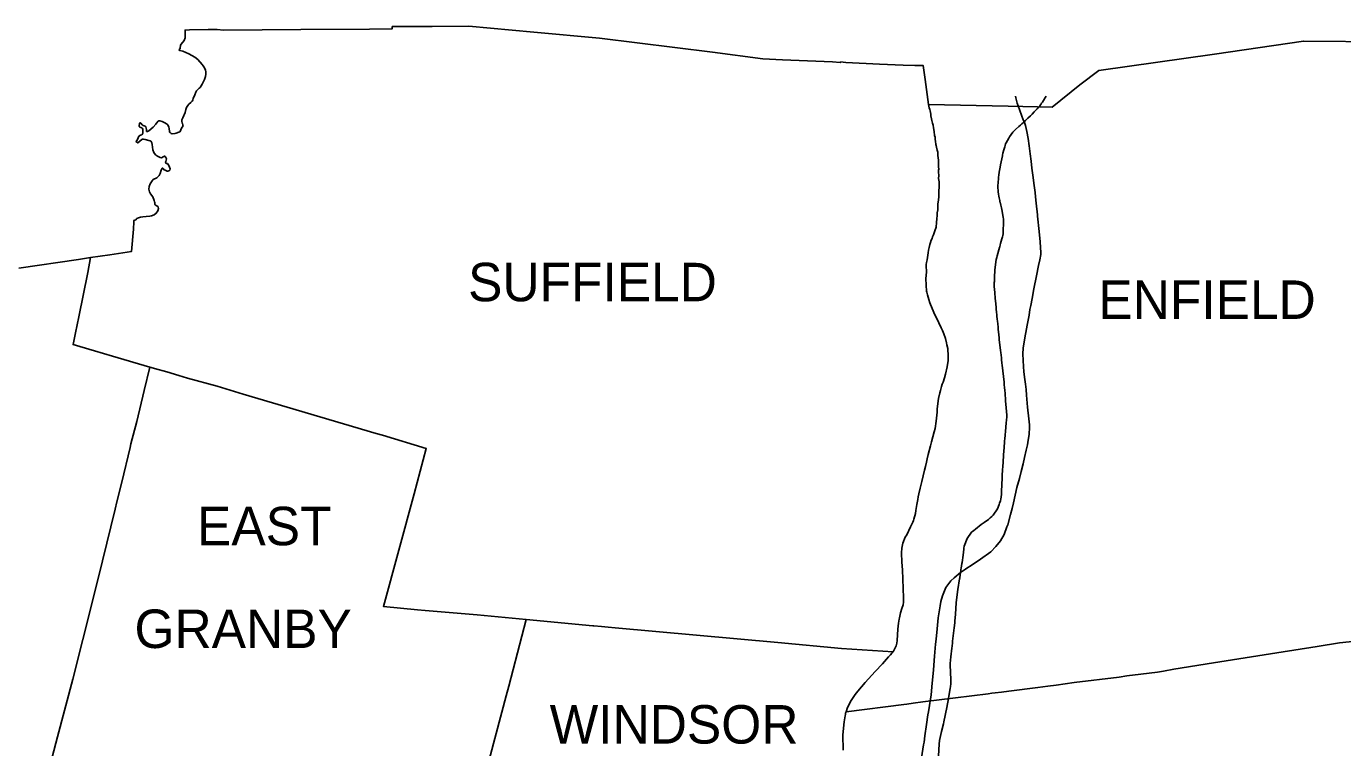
# Model space of a CAD drawing. Extents: x 0 to 2603, y -226 to 830.
# Drawn here: x 185.31 to 231.48, y 677.73 to 703.05 of the extents above; entities that cross this region are included whole.
import ezdxf

# ---------------------------------------------------------------- set-up
doc = ezdxf.new("R2010")
doc.units = 0
for name, color, linetype in [('CT_TSH_Map_Districts', 7, 'Continuous'), ('CT_TSH_Map_Interstate_Roads', 7, 'Continuous'), ('CT_TSH_Map_Town_Limits', 7, 'Continuous'), ('CT_TSH_Map_Town_Text', 7, 'Continuous'), ('CT_TSH_Map_US_and_State_Routes', 7, 'Continuous')]:
    doc.layers.add(name, color=color, linetype=linetype)

msp = doc.modelspace()

# ---------------------------------------------------------------- linework, layer by layer
at = {"layer": 'CT_TSH_Map_Districts'}
for points in [[(216.957, 700.307), (216.97, 700.247), (216.981, 700.183), (216.994, 700.133), (217.016, 700.078), (217.025, 700.019), (217.034, 699.968), (217.038, 699.91), (217.053, 699.797), (217.068, 699.738), (217.092, 699.643), (217.113, 699.572), (217.133, 699.48), (217.15, 699.356), (217.162, 699.213), (217.185, 699.158), (217.192, 699.078), (217.203, 699.013), (217.215, 698.902), (217.226, 698.861), (217.237, 698.811), (217.254, 698.701), (217.274, 698.629), (217.285, 698.52), (217.292, 698.421), (217.3, 698.366), (217.304, 698.268), (217.308, 698.174), (217.307, 698.116), (217.31, 698.033), (217.309, 697.996), (217.303, 697.924), (217.311, 697.817), (217.309, 697.704), (217.322, 697.594), (217.332, 697.482), (217.329, 697.37), (217.319, 697.305), (217.315, 697.154), (217.312, 697.069), (217.305, 696.948), (217.285, 696.814), (217.282, 696.727), (217.274, 696.602), (217.254, 696.497), (217.253, 696.443), (217.239, 696.255), (217.235, 696.198), (217.228, 696.11), (217.223, 696.048), (217.217, 695.998), (217.172, 695.864), (217.163, 695.837), (217.124, 695.731), (217.096, 695.658), (217.078, 695.606), (217.051, 695.54), (217.02, 695.457), (217.002, 695.392), (216.978, 695.29), (216.954, 695.188), (216.939, 695.096), (216.93, 695.019), (216.916, 694.93), (216.904, 694.849), (216.885, 694.764), (216.876, 694.688), (216.875, 694.574), (216.887, 694.496), (216.882, 694.436), (216.881, 694.42)], [(216.881, 694.42), (216.859, 694.202), (216.866, 693.969), (216.888, 693.752), (216.895, 693.713), (216.922, 693.623), (216.962, 693.463), (217.002, 693.34), (217.137, 693), (217.173, 692.921), (217.233, 692.818), (217.31, 692.646), (217.394, 692.471), (217.442, 692.375), (217.486, 692.26), (217.543, 692.09), (217.581, 691.941), (217.591, 691.867), (217.627, 691.736), (217.647, 691.471), (217.648, 691.325), (217.608, 691.103), (217.552, 690.841), (217.516, 690.711), (217.462, 690.554), (217.436, 690.489), (217.409, 690.412), (217.397, 690.363), (217.369, 690.269), (217.353, 690.189), (217.307, 689.986), (217.259, 689.627), (217.251, 689.503), (217.22, 689.194), (217.181, 688.932), (217.156, 688.82), (217.06, 688.47), (217.027, 688.326), (216.941, 688.024), (216.909, 687.875), (216.878, 687.75), (216.848, 687.602), (216.807, 687.469), (216.718, 687.07), (216.663, 686.841), (216.612, 686.646), (216.594, 686.539), (216.573, 686.447), (216.541, 686.265), (216.513, 686.051), (216.495, 685.957), (216.439, 685.756), (216.422, 685.711), (216.399, 685.644), (216.319, 685.482), (216.193, 685.208), (216.14, 685.118), (216.058, 684.908), (216.023, 684.731), (216.008, 684.566), (216.02, 684.24), (216.036, 683.971), (216.078, 682.995), (216.081, 682.837), (216.069, 682.752), (216.02, 682.615), (215.972, 682.468), (215.93, 682.289), (215.928, 682.248), (215.897, 682.101), (215.874, 681.888), (215.855, 681.491), (215.843, 681.396), (215.821, 681.312), (215.795, 681.263), (215.746, 681.168), (215.709, 681.102)], [(202.846, 682.232), (202.23, 679.895), (202.138, 679.551), (201.594, 677.485), (201.253, 676.198)], [(202.846, 682.232), (205.184, 682.012), (205.212, 682.011), (205.484, 681.989), (205.713, 681.966), (205.963, 681.944), (211.663, 681.425), (213.903, 681.22), (215.709, 681.102)]]:
    msp.add_lwpolyline(points, dxfattribs=at)
at = {"layer": 'CT_TSH_Map_Interstate_Roads'}
for points in [[(219.999, 700.596), (220.011, 700.538)], [(220.011, 700.538), (220.06, 700.353)], [(220.06, 700.353), (220.093, 700.254)], [(220.093, 700.254), (220.275, 699.762)], [(220.275, 699.762), (220.282, 699.744), (220.308, 699.702)], [(220.308, 699.702), (220.353, 699.567), (220.404, 699.358)], [(220.404, 699.358), (220.449, 699.114), (220.48, 698.852)], [(220.48, 698.852), (220.518, 698.568), (220.553, 698.315), (220.58, 698.072)], [(220.58, 698.072), (220.621, 697.742), (220.648, 697.54), (220.691, 697.21)], [(220.691, 697.21), (220.704, 697.067)], [(220.704, 697.067), (220.728, 696.842), (220.771, 696.429)], [(220.771, 696.429), (220.774, 696.383), (220.833, 695.849), (220.87, 695.48), (220.892, 695.094), (220.888, 695.041)], [(220.858, 694.853), (220.816, 694.652), (220.739, 694.296)], [(220.888, 695.041), (220.858, 694.853)], [(220.739, 694.296), (220.65, 693.831)], [(220.65, 693.831), (220.585, 693.496), (220.541, 693.254)], [(220.541, 693.254), (220.512, 693.11), (220.479, 692.913)], [(220.41, 692.564), (220.37, 692.302)], [(220.479, 692.913), (220.41, 692.564)], [(220.37, 692.302), (220.348, 692.18), (220.278, 691.754)], [(220.278, 691.754), (220.264, 691.55), (220.267, 691.321), (220.28, 691.113), (220.291, 690.917), (220.334, 690.656), (220.354, 690.489), (220.376, 690.302), (220.391, 690.104), (220.429, 689.682), (220.476, 689.269)], [(220.476, 689.269), (220.492, 689.057), (220.495, 688.978), (220.479, 688.727), (220.45, 688.522), (220.427, 688.357), (220.382, 688.168)], [(220.322, 687.921), (220.269, 687.699), (220.205, 687.431), (220.139, 687.181), (220.053, 686.86), (219.991, 686.6), (219.929, 686.326)], [(220.382, 688.168), (220.322, 687.921)], [(219.883, 686.126), (219.828, 685.912), (219.73, 685.552), (219.705, 685.48), (219.602, 685.211), (219.479, 684.998), (219.318, 684.798)], [(219.929, 686.326), (219.883, 686.126)], [(219.318, 684.798), (219.136, 684.609), (218.773, 684.352)], [(218.773, 684.352), (218.489, 684.152), (218.265, 684.008)], [(218.074, 683.877), (217.847, 683.696)], [(218.249, 683.998), (218.074, 683.877)], [(218.265, 684.008), (218.249, 683.998)], [(217.847, 683.696), (217.731, 683.587), (217.559, 683.354), (217.443, 683.068), (217.385, 682.867), (217.356, 682.711), (217.29, 682.289), (217.252, 681.9), (217.22, 681.54)], [(217.22, 681.54), (217.203, 681.365), (217.168, 680.948), (217.126, 680.467)], [(217.126, 680.467), (217.071, 679.874)], [(217.041, 679.58), (217.025, 679.45), (216.985, 679.209), (216.951, 678.988), (216.934, 678.892)], [(217.071, 679.874), (217.041, 679.58)], [(216.934, 678.892), (216.882, 678.552)], [(216.882, 678.552), (216.827, 678.154)], [(216.827, 678.154), (216.796, 677.925), (216.78, 677.838), (216.708, 677.374)]]:
    msp.add_lwpolyline(points, dxfattribs=at)
at = {"layer": 'CT_TSH_Map_Town_Limits'}
for points in [[(189.31, 699.659), (189.327, 699.651), (189.378, 699.584), (189.41, 699.56), (189.476, 699.545), (189.506, 699.521), (189.523, 699.425), (189.528, 699.368), (189.532, 699.358), (189.565, 699.353), (189.614, 699.38), (189.76, 699.512), (189.856, 699.613), (189.879, 699.653), (189.936, 699.716), (189.963, 699.725), (189.991, 699.726), (190.081, 699.703), (190.152, 699.67), (190.246, 699.609), (190.285, 699.563), (190.313, 699.509), (190.324, 699.461), (190.328, 699.36), (190.337, 699.334), (190.352, 699.316), (190.392, 699.284), (190.427, 699.272), (190.526, 699.28), (190.564, 699.291), (190.663, 699.327), (190.694, 699.349), (190.718, 699.38), (190.744, 699.446), (190.781, 699.502), (190.807, 699.55), (190.804, 699.585), (190.792, 699.631), (190.779, 699.647), (190.761, 699.721), (190.768, 699.769), (190.796, 699.836), (190.887, 700.021), (190.91, 700.13), (190.928, 700.198), (190.972, 700.268), (191.015, 700.317), (191.077, 700.368), (191.108, 700.401), (191.132, 700.417), (191.149, 700.453), (191.153, 700.464), (191.168, 700.513), (191.225, 700.639), (191.251, 700.74), (191.276, 700.788), (191.37, 700.876), (191.403, 700.905), (191.481, 701.013), (191.559, 701.177), (191.598, 701.281), (191.611, 701.364), (191.613, 701.453), (191.599, 701.507), (191.561, 701.591), (191.515, 701.657), (191.476, 701.708), (191.322, 701.878), (191.217, 701.963), (191.015, 702.076), (190.799, 702.174), (190.691, 702.199), (190.673, 702.209), (190.673, 702.228), (190.692, 702.249), (190.712, 702.281), (190.723, 702.382), (190.742, 702.425), (190.845, 702.552), (190.881, 702.639), (190.888, 702.686), (190.879, 702.913), (191.032, 702.921), (191.686, 702.935), (192.004, 702.933)], [(192.004, 702.933), (192.228, 702.909), (194.937, 702.929), (197.345, 702.95), (198.146, 702.959), (198.145, 703.037), (199.546, 703.035), (200.832, 703.046), (203.11, 702.837), (205.412, 702.629), (209.379, 702.135), (211.146, 701.907), (211.833, 701.873), (213.589, 701.796), (213.858, 701.778), (213.868, 701.778), (213.868, 701.796), (213.872, 701.795), (214.059, 701.781), (215.238, 701.715), (216.066, 701.68), (216.47, 701.672), (216.766, 701.668), (216.836, 701.175), (216.957, 700.307)], [(216.957, 700.307), (219.751, 700.248), (221.29, 700.214), (222.262, 700.994), (222.922, 701.493), (226.979, 702.07), (230.107, 702.52), (230.118, 702.52), (233.045, 702.499), (234.019, 702.492)], [(216.957, 700.307), (216.97, 700.247), (216.981, 700.183), (216.994, 700.133), (217.016, 700.078), (217.025, 700.019), (217.034, 699.968), (217.038, 699.91), (217.053, 699.797), (217.068, 699.738), (217.092, 699.643), (217.113, 699.572), (217.133, 699.48), (217.15, 699.356), (217.162, 699.213), (217.185, 699.158), (217.192, 699.078), (217.203, 699.013), (217.215, 698.902), (217.226, 698.861), (217.237, 698.811), (217.254, 698.701), (217.274, 698.629), (217.285, 698.52), (217.292, 698.421), (217.3, 698.366), (217.304, 698.268), (217.308, 698.174), (217.307, 698.116), (217.31, 698.033), (217.309, 697.996), (217.303, 697.924), (217.311, 697.817), (217.309, 697.704), (217.322, 697.594), (217.332, 697.482), (217.329, 697.37), (217.319, 697.305), (217.315, 697.154), (217.312, 697.069), (217.305, 696.948), (217.285, 696.814), (217.282, 696.727), (217.274, 696.602), (217.254, 696.497), (217.253, 696.443), (217.239, 696.255), (217.235, 696.198), (217.228, 696.11), (217.223, 696.048), (217.217, 695.998), (217.172, 695.864), (217.163, 695.837), (217.124, 695.731), (217.096, 695.658), (217.078, 695.606), (217.051, 695.54), (217.02, 695.457), (217.002, 695.392), (216.978, 695.29), (216.954, 695.188), (216.939, 695.096), (216.93, 695.019), (216.916, 694.93), (216.904, 694.849), (216.885, 694.764), (216.876, 694.688), (216.875, 694.574), (216.887, 694.496), (216.882, 694.436), (216.881, 694.42)], [(187.566, 694.934), (188.236, 695.031), (189, 695.144), (189.066, 695.923), (189.081, 696.184), (189.088, 696.234), (189.114, 696.239), (189.151, 696.259), (189.191, 696.298), (189.243, 696.328), (189.313, 696.35), (189.397, 696.364), (189.51, 696.369), (189.642, 696.385), (189.702, 696.401), (189.798, 696.433), (189.867, 696.485), (189.922, 696.573), (189.944, 696.652), (189.94, 696.696), (189.923, 696.72), (189.864, 696.754), (189.826, 696.787), (189.816, 696.809), (189.815, 696.861), (189.811, 696.89), (189.799, 696.939), (189.745, 697.064), (189.666, 697.168), (189.627, 697.242), (189.618, 697.284), (189.614, 697.335), (189.625, 697.42), (189.656, 697.521), (189.72, 697.62), (189.762, 697.666), (189.893, 697.733), (189.973, 697.81), (190.011, 697.883), (190.041, 698.004), (190.05, 698.024), (190.081, 698.068), (190.095, 698.065), (190.119, 698.042), (190.138, 698.014), (190.187, 697.998), (190.246, 697.967), (190.273, 697.963), (190.336, 697.984), (190.349, 698.003), (190.352, 698.05), (190.309, 698.16), (190.283, 698.203), (190.259, 698.23), (190.222, 698.238), (190.208, 698.242), (190.197, 698.272), (190.206, 698.298), (190.221, 698.347), (190.225, 698.394), (190.205, 698.443), (190.182, 698.474), (190.155, 698.492), (190.113, 698.463), (190.056, 698.435), (190.008, 698.439), (189.913, 698.485), (189.843, 698.533), (189.779, 698.623), (189.753, 698.708), (189.728, 698.896), (189.71, 698.963), (189.698, 698.976), (189.688, 699.006), (189.661, 699.028), (189.607, 699.044), (189.484, 699.075), (189.422, 699.085), (189.378, 699.081), (189.362, 699.072), (189.218, 698.954), (189.157, 699.005), (189.165, 699.009), (189.193, 699.043), (189.206, 699.074), (189.239, 699.135), (189.261, 699.187), (189.318, 699.224), (189.366, 699.24), (189.377, 699.255), (189.393, 699.298), (189.4, 699.346), (189.401, 699.424), (189.388, 699.462), (189.365, 699.482), (189.298, 699.503), (189.271, 699.525), (189.267, 699.557), (189.282, 699.65), (189.298, 699.656), (189.31, 699.659)], [(185.047, 694.555), (187.145, 694.865), (187.566, 694.934)], [(187.566, 694.934), (187.465, 694.402), (187.151, 692.851), (187.032, 692.29), (186.95, 691.88), (187.186, 691.813), (187.701, 691.66), (188.334, 691.476), (189.648, 691.09)], [(216.881, 694.42), (216.859, 694.202), (216.866, 693.969), (216.888, 693.752), (216.895, 693.713), (216.922, 693.623), (216.962, 693.463), (217.002, 693.34), (217.137, 693), (217.173, 692.921), (217.233, 692.818), (217.31, 692.646), (217.394, 692.471), (217.442, 692.375), (217.486, 692.26), (217.543, 692.09), (217.581, 691.941), (217.591, 691.867), (217.627, 691.736), (217.647, 691.471), (217.648, 691.325), (217.608, 691.103), (217.552, 690.841), (217.516, 690.711), (217.462, 690.554), (217.436, 690.489), (217.409, 690.412), (217.397, 690.363), (217.369, 690.269), (217.353, 690.189), (217.307, 689.986), (217.259, 689.627), (217.251, 689.503), (217.22, 689.194), (217.181, 688.932), (217.156, 688.82), (217.06, 688.47), (217.027, 688.326), (216.941, 688.024), (216.909, 687.875), (216.878, 687.75), (216.848, 687.602), (216.807, 687.469), (216.718, 687.07), (216.663, 686.841), (216.612, 686.646), (216.594, 686.539), (216.573, 686.447), (216.541, 686.265), (216.513, 686.051), (216.495, 685.957), (216.439, 685.756), (216.422, 685.711), (216.399, 685.644), (216.319, 685.482), (216.193, 685.208), (216.14, 685.118), (216.058, 684.908), (216.023, 684.731), (216.008, 684.566), (216.02, 684.24), (216.036, 683.971), (216.078, 682.995), (216.081, 682.837), (216.069, 682.752), (216.02, 682.615), (215.972, 682.468), (215.93, 682.289), (215.928, 682.248), (215.897, 682.101), (215.874, 681.888), (215.855, 681.491), (215.843, 681.396), (215.821, 681.312), (215.795, 681.263), (215.746, 681.168), (215.709, 681.102)], [(189.648, 691.09), (189.449, 690.267), (189.186, 689.181), (188.982, 688.394), (188.956, 688.263), (188.664, 687.046), (188.49, 686.362), (188.433, 686.107), (187.978, 684.293), (187.827, 683.666), (187.295, 681.525), (186.94, 680.138), (186.403, 678.111), (185.648, 675.21)], [(189.648, 691.09), (189.69, 691.073), (189.809, 691.035), (190.238, 690.918), (190.659, 690.794), (190.959, 690.701), (192.005, 690.422), (192.916, 690.144), (194.465, 689.688), (197.58, 688.761), (197.809, 688.695), (199.34, 688.231), (198.909, 686.636), (197.838, 682.694), (199.036, 682.575), (199.298, 682.551), (201.119, 682.39), (202.846, 682.232)], [(202.846, 682.232), (202.23, 679.895), (202.138, 679.551), (201.594, 677.485), (201.253, 676.198)], [(202.846, 682.232), (205.184, 682.012), (205.212, 682.011), (205.484, 681.989), (205.713, 681.966), (205.963, 681.944), (211.663, 681.425), (213.903, 681.22), (215.709, 681.102)], [(214.063, 678.995), (216.09, 679.253), (216.197, 679.263), (216.414, 679.297), (216.759, 679.338), (219.046, 679.627), (219.168, 679.647), (219.286, 679.659), (219.508, 679.686), (219.771, 679.723), (220.79, 679.849), (221.143, 679.897), (221.432, 679.931), (222.059, 680.016), (223.642, 680.211), (223.903, 680.251), (224.399, 680.316), (224.989, 680.387), (225.194, 680.417), (225.561, 680.484), (226.953, 680.706), (229.164, 681.057), (230.582, 681.282), (231.371, 681.411), (233.07, 681.587)], [(215.709, 681.102), (215.701, 681.089), (215.665, 681.053), (215.623, 680.998), (215.553, 680.924), (215.339, 680.679), (215.079, 680.402), (214.735, 680.022), (214.477, 679.72), (214.382, 679.598), (214.237, 679.394), (214.113, 679.146), (214.063, 678.995)], [(214.063, 678.995), (214.047, 678.942), (214.041, 678.9), (214.026, 678.848), (213.994, 678.646), (213.95, 678.189), (213.956, 677.643)]]:
    msp.add_lwpolyline(points, dxfattribs=at)
at = {"layer": 'CT_TSH_Map_US_and_State_Routes'}
for points in [[(220.894, 700.3), (220.921, 700.344), (220.921, 700.344), (220.949, 700.388)], [(220.949, 700.388), (220.987, 700.448)], [(220.987, 700.448), (221.024, 700.505), (221.034, 700.523), (221.078, 700.6)], [(220.437, 699.825), (220.524, 699.91), (220.583, 699.967)], [(220.583, 699.967), (220.663, 700.045), (220.711, 700.097), (220.761, 700.151)], [(220.761, 700.151), (220.823, 700.219), (220.854, 700.254), (220.885, 700.288)], [(220.885, 700.288), (220.894, 700.3)], [(219.656, 698.918), (219.675, 698.963), (219.765, 699.124), (219.788, 699.167), (219.91, 699.331), (219.958, 699.375), (220.009, 699.422)], [(220.009, 699.422), (220.124, 699.529), (220.182, 699.583)], [(220.182, 699.583), (220.231, 699.629), (220.28, 699.675)], [(220.28, 699.675), (220.286, 699.681), (220.299, 699.693)], [(220.299, 699.693), (220.302, 699.696), (220.308, 699.702)], [(220.308, 699.702), (220.351, 699.743), (220.437, 699.825)], [(219.48, 698.182), (219.544, 698.498), (219.55, 698.526), (219.55, 698.526), (219.564, 698.595)], [(219.564, 698.595), (219.591, 698.716), (219.625, 698.818), (219.638, 698.86), (219.656, 698.918)], [(219.444, 697.983), (219.466, 698.103), (219.48, 698.182)], [(219.395, 697.57), (219.405, 697.707), (219.411, 697.749), (219.421, 697.822)], [(219.421, 697.822), (219.436, 697.929), (219.444, 697.983)], [(219.387, 697.367), (219.385, 697.437), (219.388, 697.478), (219.388, 697.48), (219.392, 697.533)], [(219.396, 697.229), (219.391, 697.298), (219.387, 697.367)], [(219.392, 697.533), (219.395, 697.57)], [(219.419, 697.089), (219.405, 697.159), (219.403, 697.17), (219.396, 697.229)], [(219.45, 696.934), (219.431, 697.027), (219.419, 697.089)], [(219.463, 696.872), (219.459, 696.893), (219.45, 696.934)], [(219.507, 696.673), (219.485, 696.773), (219.463, 696.872)], [(219.577, 696.348), (219.519, 696.614), (219.507, 696.673)], [(219.587, 696.15), (219.585, 696.241), (219.582, 696.283), (219.577, 696.348)], [(219.555, 695.702), (219.567, 695.768), (219.572, 695.818), (219.573, 695.834), (219.575, 695.923)], [(219.575, 695.923), (219.584, 696.094), (219.587, 696.15)], [(219.366, 694.997), (219.441, 695.28), (219.449, 695.309), (219.47, 695.378)], [(219.47, 695.378), (219.483, 695.42)], [(219.483, 695.42), (219.505, 695.505), (219.505, 695.505), (219.528, 695.59)], [(219.528, 695.59), (219.544, 695.657), (219.555, 695.702)], [(219.284, 694.489), (219.297, 694.694), (219.331, 694.862), (219.349, 694.93), (219.366, 694.997)], [(219.273, 694.316), (219.279, 694.42), (219.284, 694.489)], [(219.276, 693.708), (219.256, 693.916), (219.256, 693.923), (219.256, 693.945), (219.257, 693.975)], [(219.257, 693.975), (219.261, 694.058)], [(219.261, 694.058), (219.262, 694.087), (219.264, 694.145)], [(219.264, 694.145), (219.27, 694.259), (219.273, 694.316)], [(219.288, 693.56), (219.282, 693.634), (219.276, 693.708)], [(219.312, 693.32), (219.295, 693.491), (219.288, 693.56)], [(219.321, 693.22), (219.316, 693.27), (219.312, 693.32)], [(219.342, 692.995), (219.328, 693.145), (219.321, 693.22)], [(219.346, 692.95), (219.342, 692.995)], [(219.366, 692.755), (219.353, 692.885), (219.35, 692.917), (219.35, 692.917), (219.346, 692.95)], [(219.38, 692.596), (219.37, 692.71), (219.366, 692.755)], [(219.399, 692.412), (219.39, 692.504), (219.38, 692.596)], [(219.43, 692.118), (219.408, 692.328), (219.399, 692.412)], [(219.477, 691.673), (219.436, 692.059), (219.43, 692.118)], [(219.507, 691.418), (219.486, 691.6), (219.477, 691.673)], [(219.529, 691.229), (219.514, 691.355), (219.507, 691.418)], [(219.606, 690.555), (219.537, 691.162), (219.529, 691.229)], [(219.621, 690.359), (219.612, 690.477), (219.606, 690.555)], [(219.638, 690.158), (219.628, 690.279), (219.621, 690.359)], [(219.651, 689.97), (219.641, 690.111), (219.638, 690.158)], [(219.698, 689.314), (219.7, 689.399), (219.666, 689.782), (219.657, 689.897), (219.651, 689.97)], [(219.677, 689.101), (219.693, 689.261), (219.698, 689.314)], [(219.624, 688.572), (219.665, 688.971), (219.669, 689.02), (219.677, 689.101)], [(219.601, 688.233), (219.619, 688.504), (219.624, 688.572)], [(219.556, 687.572), (219.596, 688.17), (219.601, 688.233)], [(219.535, 687.26), (219.551, 687.503), (219.556, 687.572)], [(219.514, 686.782), (219.519, 686.91), (219.522, 686.973)], [(219.522, 686.973), (219.532, 687.188), (219.535, 687.26)], [(219.448, 686.316), (219.477, 686.399), (219.488, 686.469), (219.497, 686.528), (219.507, 686.626)], [(219.507, 686.626), (219.51, 686.711), (219.511, 686.728), (219.511, 686.728), (219.512, 686.745)], [(219.512, 686.745), (219.514, 686.782)], [(219.169, 685.847), (219.218, 685.89), (219.374, 686.12), (219.429, 686.265), (219.448, 686.316)], [(218.599, 685.405), (218.799, 685.562), (218.905, 685.636), (219.052, 685.739), (219.113, 685.795), (219.169, 685.847)], [(218.2, 684.807), (218.307, 685.075), (218.465, 685.3), (218.538, 685.358), (218.599, 685.405)], [(218.128, 684.237), (218.163, 684.492), (218.187, 684.704), (218.191, 684.736), (218.2, 684.807)], [(218.098, 684.035), (218.122, 684.196), (218.128, 684.237)], [(218.05, 683.709), (218.074, 683.877)], [(218.074, 683.877), (218.081, 683.918)], [(218.081, 683.918), (218.091, 683.988), (218.098, 684.035)], [(217.88, 682.179), (217.899, 682.423), (217.927, 682.82), (217.944, 683.012), (217.983, 683.287), (218.008, 683.438), (218.019, 683.506)], [(218.019, 683.506), (218.042, 683.659), (218.046, 683.684), (218.05, 683.709)], [(217.797, 681.476), (217.852, 681.941), (217.874, 682.112), (217.878, 682.15), (217.88, 682.179)], [(217.778, 681.291), (217.791, 681.414), (217.797, 681.476)], [(217.717, 680.691), (217.738, 680.92), (217.771, 681.228), (217.778, 681.291)], [(217.734, 680.075), (217.721, 680.416), (217.714, 680.589), (217.715, 680.618), (217.717, 680.691)], [(217.733, 679.955), (217.737, 679.983), (217.738, 679.991), (217.737, 680.012), (217.737, 680.04)], [(217.737, 680.04), (217.734, 680.075)], [(217.49, 678.636), (217.59, 679.141), (217.653, 679.463), (217.693, 679.686), (217.711, 679.808), (217.721, 679.877)], [(217.721, 679.877), (217.725, 679.903), (217.733, 679.955)], [(217.294, 677.117), (217.291, 677.237), (217.324, 677.86), (217.341, 677.991), (217.403, 678.299), (217.474, 678.572), (217.49, 678.636)]]:
    msp.add_lwpolyline(points, dxfattribs=at)

# ---------------------------------------------------------------- texts
at = {"layer": 'CT_TSH_Map_Town_Text'}
for s, p in [('SUFFIELD', (200.805, 693.398)), ('ENFIELD', (222.91, 692.779)), ('EAST', (191.299, 684.837)), ('GRANBY', (189.105, 681.232)), ('WINDSOR', (203.667, 677.878))]:
    msp.add_text(s, height=1.35, dxfattribs=at).set_placement(p)

doc.saveas('drawing.dxf')
